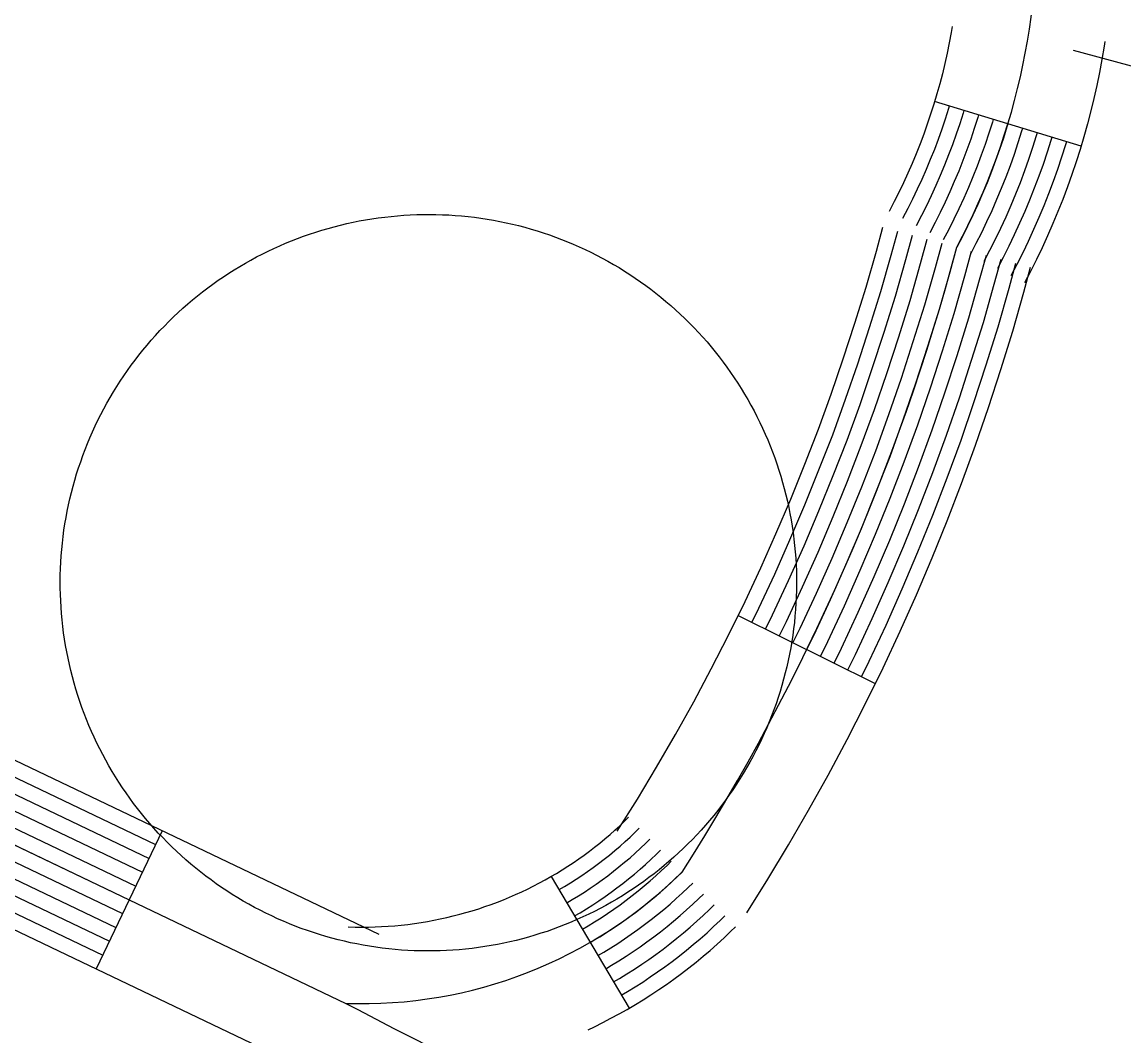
# Model space of a CAD drawing. Extents: x 3568792 to 3606828, y 529143 to 554785.
# Drawn here: x 3574625.3 to 3574841.3, y 545816 to 546014.7 of the extents above; entities that cross this region are included whole.
import ezdxf

# ---------------------------------------------------------------- set-up
doc = ezdxf.new("R2010")
doc.units = 0
doc.layers.add('V-DOMW-TANK', color=7, linetype='Continuous')
doc.layers.add('V-ROAD-CNTR', color=7, linetype='Continuous')

msp = doc.modelspace()

# ---------------------------------------------------------------- linework, layer by layer
at = {"layer": 'V-DOMW-TANK'}
for points in [[(3574671.3, 545968.63), (3574672.42, 545969.21), (3574673.55, 545969.77), (3574674.69, 545970.31), (3574675.84, 545970.83), (3574676.99, 545971.32), (3574678.16, 545971.8), (3574679.33, 545972.26), (3574680.51, 545972.7), (3574681.7, 545973.11), (3574682.89, 545973.51), (3574684.1, 545973.88), (3574685.3, 545974.24), (3574686.52, 545974.57), (3574687.74, 545974.88), (3574688.96, 545975.17), (3574690.2, 545975.44), (3574691.43, 545975.69), (3574692.67, 545975.91), (3574693.91, 545976.12), (3574695.16, 545976.3), (3574696.41, 545976.46), (3574697.66, 545976.59), (3574698.91, 545976.71), (3574700.17, 545976.81), (3574701.42, 545976.88), (3574702.68, 545976.93), (3574703.94, 545976.96), (3574705.2, 545976.97), (3574706.46, 545976.96), (3574707.72, 545976.92), (3574708.98, 545976.86), (3574710.23, 545976.77), (3574711.49, 545976.67), (3574712.74, 545976.55), (3574713.99, 545976.4), (3574715.24, 545976.23), (3574716.48, 545976.04), (3574717.72, 545975.83), (3574718.96, 545975.6), (3574720.19, 545975.34), (3574721.42, 545975.07), (3574722.65, 545974.77), (3574723.86, 545974.45), (3574725.08, 545974.11), (3574726.28, 545973.75), (3574727.48, 545973.36), (3574728.68, 545972.96), (3574729.86, 545972.54), (3574731.04, 545972.09), (3574732.21, 545971.63), (3574733.37, 545971.14), (3574734.52, 545970.64), (3574735.67, 545970.11), (3574736.8, 545969.56), (3574737.93, 545969), (3574739.04, 545968.41), (3574740.15, 545967.81), (3574741.24, 545967.19), (3574742.33, 545966.54), (3574743.4, 545965.88), (3574744.45, 545965.2), (3574745.5, 545964.5), (3574746.54, 545963.79), (3574747.56, 545963.05), (3574748.57, 545962.3), (3574749.57, 545961.53), (3574750.55, 545960.74), (3574751.52, 545959.94), (3574752.47, 545959.12), (3574753.41, 545958.28), (3574754.34, 545957.43), (3574755.25, 545956.56), (3574756.15, 545955.67), (3574757.02, 545954.77), (3574757.89, 545953.85), (3574758.74, 545952.92), (3574759.57, 545951.98), (3574760.38, 545951.02), (3574761.18, 545950.04), (3574761.96, 545949.05), (3574762.73, 545948.05), (3574763.47, 545947.04), (3574764.2, 545946.01), (3574764.91, 545944.97), (3574765.6, 545943.92), (3574766.27, 545942.85), (3574766.93, 545941.78), (3574767.56, 545940.69), (3574768.18, 545939.59), (3574768.78, 545938.48), (3574769.35, 545937.37), (3574769.91, 545936.24), (3574770.45, 545935.1), (3574770.97, 545933.95), (3574771.47, 545932.8), (3574771.95, 545931.63), (3574772.4, 545930.46), (3574772.84, 545929.28), (3574773.25, 545928.09), (3574773.65, 545926.89)], [(3574647.96, 545860.59), (3574647.21, 545861.59), (3574646.46, 545862.61), (3574645.73, 545863.63), (3574645.02, 545864.67), (3574644.33, 545865.73), (3574643.66, 545866.79), (3574643, 545867.87), (3574642.37, 545868.95), (3574641.75, 545870.05), (3574641.15, 545871.16), (3574640.58, 545872.28), (3574640.02, 545873.41), (3574639.48, 545874.55), (3574638.96, 545875.69), (3574638.46, 545876.85), (3574637.98, 545878.02), (3574637.53, 545879.19), (3574637.09, 545880.37), (3574636.67, 545881.56), (3574636.27, 545882.75), (3574635.9, 545883.95), (3574635.55, 545885.16), (3574635.22, 545886.38), (3574634.9, 545887.6), (3574634.61, 545888.82), (3574634.35, 545890.05), (3574634.1, 545891.29), (3574633.88, 545892.53), (3574633.67, 545893.77), (3574633.49, 545895.02), (3574633.33, 545896.27), (3574633.19, 545897.52), (3574633.07, 545898.77), (3574632.98, 545900.03), (3574632.91, 545901.28), (3574632.85, 545902.54), (3574632.83, 545903.8), (3574632.82, 545905.06), (3574632.83, 545906.32), (3574632.87, 545907.58), (3574632.93, 545908.83), (3574633.01, 545910.09), (3574633.11, 545911.34), (3574633.24, 545912.6), (3574633.39, 545913.85), (3574633.55, 545915.1), (3574633.74, 545916.34), (3574633.96, 545917.58), (3574634.19, 545918.82), (3574634.44, 545920.05), (3574634.72, 545921.28), (3574635.02, 545922.5), (3574635.34, 545923.72), (3574635.68, 545924.94), (3574636.04, 545926.14), (3574636.42, 545927.34), (3574636.83, 545928.53), (3574637.25, 545929.72), (3574637.69, 545930.9), (3574638.16, 545932.07), (3574638.65, 545933.23), (3574639.15, 545934.38), (3574639.68, 545935.53), (3574640.22, 545936.66), (3574640.79, 545937.79), (3574641.38, 545938.9), (3574641.98, 545940.01), (3574642.6, 545941.1), (3574643.24, 545942.19), (3574643.91, 545943.25), (3574644.59, 545944.31), (3574645.28, 545945.36), (3574646, 545946.4), (3574646.74, 545947.42), (3574647.49, 545948.43), (3574648.26, 545949.43), (3574649.04, 545950.41), (3574649.85, 545951.38), (3574650.67, 545952.33), (3574651.51, 545953.27), (3574652.36, 545954.2), (3574653.23, 545955.11), (3574654.12, 545956), (3574655.02, 545956.88), (3574655.93, 545957.75), (3574656.86, 545958.6), (3574657.81, 545959.43), (3574658.77, 545960.24), (3574659.75, 545961.04), (3574660.73, 545961.82), (3574661.73, 545962.58), (3574662.75, 545963.33), (3574663.78, 545964.06), (3574664.82, 545964.77), (3574665.87, 545965.46), (3574666.93, 545966.13), (3574668.01, 545966.79), (3574669.1, 545967.42), (3574670.19, 545968.04), (3574671.3, 545968.63)], [(3574773.65, 545926.89), (3574774.03, 545925.69), (3574774.38, 545924.48), (3574774.71, 545923.27), (3574775.02, 545922.05), (3574775.31, 545920.82), (3574775.58, 545919.59), (3574775.83, 545918.36), (3574776.06, 545917.12), (3574776.26, 545915.88), (3574776.44, 545914.63), (3574776.6, 545913.38), (3574776.74, 545912.13), (3574776.86, 545910.88), (3574776.95, 545909.62), (3574777.02, 545908.36), (3574777.08, 545907.1), (3574777.1, 545905.84), (3574777.11, 545904.59), (3574777.1, 545903.33), (3574777.06, 545902.07), (3574777, 545900.81), (3574776.92, 545899.56), (3574776.81, 545898.3), (3574776.69, 545897.05), (3574776.54, 545895.8), (3574776.38, 545894.55), (3574776.19, 545893.3), (3574775.97, 545892.06), (3574775.74, 545890.82), (3574775.48, 545889.59), (3574775.21, 545888.36), (3574774.91, 545887.14), (3574774.59, 545885.92), (3574774.25, 545884.71), (3574773.89, 545883.5), (3574773.51, 545882.31), (3574773.1, 545881.11), (3574772.68, 545879.93), (3574772.23, 545878.75), (3574771.77, 545877.58), (3574771.28, 545876.42), (3574770.78, 545875.26), (3574770.25, 545874.12), (3574769.71, 545872.98), (3574769.14, 545871.86), (3574768.56, 545870.74), (3574767.95, 545869.64), (3574767.33, 545868.55), (3574766.68, 545867.46), (3574766.02, 545866.39), (3574765.34, 545865.33), (3574764.64, 545864.28), (3574763.93, 545863.25), (3574763.19, 545862.22), (3574762.44, 545861.21), (3574761.67, 545860.22), (3574760.88, 545859.24), (3574760.08, 545858.27), (3574759.26, 545857.32), (3574758.42, 545856.37)], [(3574758.42, 545856.37), (3574757.57, 545855.45), (3574756.7, 545854.54), (3574755.81, 545853.64), (3574754.91, 545852.76), (3574754, 545851.9), (3574753.06, 545851.05), (3574752.12, 545850.22), (3574751.16, 545849.4), (3574750.19, 545848.61), (3574749.2, 545847.82), (3574748.19, 545847.06), (3574747.18, 545846.32), (3574746.15, 545845.59), (3574745.11, 545844.88), (3574744.06, 545844.19), (3574743, 545843.51), (3574741.92, 545842.86), (3574740.83, 545842.22), (3574739.74, 545841.61), (3574738.63, 545841.01), (3574737.51, 545840.43), (3574736.38, 545839.88), (3574735.24, 545839.34), (3574734.09, 545838.82), (3574732.94, 545838.32), (3574731.77, 545837.84), (3574730.6, 545837.39), (3574729.42, 545836.95), (3574728.23, 545836.53), (3574727.03, 545836.14), (3574725.83, 545835.76), (3574724.62, 545835.41), (3574723.41, 545835.07), (3574722.19, 545834.76), (3574720.96, 545834.47), (3574719.73, 545834.2), (3574718.5, 545833.96), (3574717.26, 545833.73), (3574716.02, 545833.53), (3574714.77, 545833.35), (3574713.52, 545833.19), (3574712.27, 545833.05), (3574711.02, 545832.93), (3574709.76, 545832.84), (3574708.51, 545832.76), (3574707.25, 545832.71), (3574705.99, 545832.69), (3574704.73, 545832.68), (3574703.47, 545832.69), (3574702.21, 545832.73), (3574700.95, 545832.79), (3574699.7, 545832.87), (3574698.44, 545832.97), (3574697.19, 545833.1), (3574695.94, 545833.24), (3574694.69, 545833.41), (3574693.45, 545833.6), (3574692.2, 545833.81), (3574690.97, 545834.05), (3574689.73, 545834.3), (3574688.5, 545834.58), (3574687.28, 545834.88), (3574686.06, 545835.2), (3574684.85, 545835.54), (3574683.65, 545835.9), (3574682.45, 545836.28), (3574681.25, 545836.68), (3574680.07, 545837.11), (3574678.89, 545837.55), (3574677.72, 545838.02), (3574676.56, 545838.51), (3574675.41, 545839.01), (3574674.26, 545839.54), (3574673.13, 545840.08), (3574672, 545840.65), (3574670.89, 545841.23), (3574669.78, 545841.84), (3574668.69, 545842.46), (3574667.6, 545843.1), (3574666.53, 545843.76), (3574665.47, 545844.44), (3574664.43, 545845.14), (3574663.39, 545845.86), (3574662.37, 545846.59), (3574661.36, 545847.35), (3574660.36, 545848.12), (3574659.38, 545848.9), (3574658.41, 545849.71), (3574657.46, 545850.53), (3574656.52, 545851.36), (3574655.59, 545852.22), (3574654.68, 545853.09), (3574653.78, 545853.98), (3574652.9, 545854.88), (3574652.04, 545855.79), (3574651.19, 545856.72), (3574650.36, 545857.67), (3574649.55, 545858.63), (3574648.75, 545859.6), (3574647.96, 545860.59)]]:
    msp.add_lwpolyline(points, dxfattribs=at)
at = {"layer": 'V-ROAD-CNTR'}
for p, q in [((3574832.87, 545990.34), (3574804.17, 545999.06)), ((3574765.66, 545898.38), (3574792.55, 545885.06)), ((3574652.81, 545856.24), (3574639.87, 545829.17)), ((3574729.05, 545847.29), (3574744.29, 545821.45))]:
    msp.add_line(p, q, dxfattribs=at)
for points in [[(3574807.63, 546013.76), (3574807.43, 546012.6), (3574807.05, 546010.58), (3574806.64, 546008.56), (3574806.18, 546006.55), (3574805.69, 546004.5), (3574805.17, 546002.52), (3574804.63, 546000.57), (3574804.03, 545998.59), (3574803.39, 545996.59), (3574802.73, 545994.63), (3574802.04, 545992.68), (3574801.33, 545990.79), (3574800.56, 545988.87), (3574799.75, 545986.92), (3574798.94, 545985.07), (3574798.07, 545983.18), (3574797.16, 545981.28), (3574796.26, 545979.47), (3574795.25, 545977.56)], [(3574837.54, 546010.85), (3574837.4, 546009.9), (3574836.97, 546007.32), (3574836.49, 546004.78), (3574835.96, 546002.22), (3574835.39, 545999.7), (3574834.79, 545997.23), (3574834.14, 545994.72), (3574833.43, 545992.17), (3574832.68, 545989.71), (3574831.91, 545987.28), (3574831.08, 545984.82), (3574830.22, 545982.39), (3574829.29, 545979.92), (3574828.33, 545977.52), (3574827.36, 545975.18), (3574826.31, 545972.77), (3574825.22, 545970.41), (3574824.12, 545968.13), (3574822.95, 545965.78), (3574821.78, 545963.56)], [(3574831.31, 546009.13), (3574909.7, 545988.02)], [(3574807.04, 545998.2), (3574806.89, 545997.71), (3574806.25, 545995.66), (3574805.57, 545993.65), (3574804.86, 545991.65), (3574804.13, 545989.71), (3574803.33, 545987.73), (3574802.51, 545985.75), (3574801.68, 545983.84), (3574800.78, 545981.91), (3574799.86, 545979.96), (3574798.93, 545978.1), (3574797.9, 545976.16)], [(3574809.91, 545997.32), (3574809.76, 545996.82), (3574809.1, 545994.73), (3574808.4, 545992.66), (3574807.68, 545990.62), (3574806.92, 545988.62), (3574806.11, 545986.6), (3574805.27, 545984.58), (3574804.42, 545982.61), (3574803.5, 545980.63), (3574802.55, 545978.65), (3574801.6, 545976.73), (3574800.56, 545974.76)], [(3574812.78, 545996.45), (3574812.62, 545995.93), (3574811.95, 545993.8), (3574811.24, 545991.68), (3574810.5, 545989.59), (3574809.72, 545987.53), (3574808.89, 545985.46), (3574808.03, 545983.4), (3574807.15, 545981.38), (3574806.21, 545979.35), (3574805.25, 545977.33), (3574804.27, 545975.37), (3574803.21, 545973.36)], [(3574815.65, 545995.57), (3574815.49, 545995.04), (3574814.8, 545992.87), (3574814.07, 545990.7), (3574813.31, 545988.56), (3574812.52, 545986.44), (3574811.67, 545984.33), (3574810.79, 545982.23), (3574809.89, 545980.15), (3574808.93, 545978.08), (3574807.95, 545976.02), (3574806.94, 545974), (3574805.86, 545971.96)], [(3574818.52, 545994.7), (3574818.35, 545994.15), (3574817.65, 545991.94), (3574816.91, 545989.72), (3574816.13, 545987.54), (3574815.31, 545985.36), (3574814.44, 545983.19), (3574813.55, 545981.05), (3574812.62, 545978.92), (3574811.64, 545976.8), (3574810.64, 545974.7), (3574809.61, 545972.63), (3574808.52, 545970.56)], [(3574821.39, 545993.82), (3574821.22, 545993.26), (3574820.51, 545991.01), (3574819.74, 545988.74), (3574818.95, 545986.51), (3574818.11, 545984.27), (3574817.22, 545982.06), (3574816.32, 545979.88), (3574815.36, 545977.69), (3574814.36, 545975.52), (3574813.34, 545973.39), (3574812.28, 545971.26), (3574811.17, 545969.16)], [(3574824.26, 545992.95), (3574824.08, 545992.37), (3574823.36, 545990.07), (3574822.58, 545987.76), (3574821.77, 545985.48), (3574820.91, 545983.18), (3574820, 545980.92), (3574819.08, 545978.7), (3574818.1, 545976.46), (3574817.07, 545974.24), (3574816.03, 545972.07), (3574814.95, 545969.89), (3574813.82, 545967.76)], [(3574827.13, 545992.07), (3574826.95, 545991.48), (3574826.21, 545989.14), (3574825.41, 545986.78), (3574824.59, 545984.45), (3574823.7, 545982.1), (3574822.77, 545979.79), (3574821.84, 545977.53), (3574820.83, 545975.23), (3574819.79, 545972.97), (3574818.73, 545970.76), (3574817.61, 545968.52), (3574816.48, 545966.36)], [(3574830, 545991.2), (3574829.81, 545990.59), (3574829.06, 545988.21), (3574828.25, 545985.8), (3574827.4, 545983.42), (3574826.5, 545981.01), (3574825.55, 545978.65), (3574824.6, 545976.36), (3574823.57, 545974), (3574822.5, 545971.69), (3574821.43, 545969.44), (3574820.28, 545967.15), (3574819.13, 545964.96)], [(3574741.98, 545856.13), (3574745.95, 545862.44), (3574749.7, 545868.68), (3574753.38, 545875.08), (3574756.99, 545881.51), (3574760.41, 545887.96), (3574763.75, 545894.52), (3574767.02, 545901.12), (3574770.1, 545907.74), (3574773.08, 545914.43), (3574775.97, 545921.22), (3574778.72, 545928.04), (3574781.39, 545934.88), (3574783.9, 545941.76), (3574786.27, 545948.67), (3574788.55, 545955.7), (3574790.73, 545962.7), (3574792.76, 545969.78), (3574794.04, 545974.5)], [(3574768.35, 545897.04), (3574769.73, 545899.82), (3574772.83, 545906.49), (3574775.83, 545913.23), (3574778.74, 545920.07), (3574781.51, 545926.93), (3574784.2, 545933.82), (3574786.73, 545940.75), (3574789.12, 545947.72), (3574791.41, 545954.79), (3574793.6, 545961.84), (3574795.65, 545968.97), (3574796.94, 545973.71)], [(3574771.04, 545895.71), (3574772.43, 545898.52), (3574775.56, 545905.25), (3574778.58, 545912.03), (3574781.51, 545918.92), (3574784.3, 545925.82), (3574787.01, 545932.76), (3574789.56, 545939.75), (3574791.96, 545946.77), (3574794.27, 545953.88), (3574796.48, 545960.98), (3574798.54, 545968.17), (3574799.83, 545972.93)], [(3574773.73, 545894.38), (3574775.13, 545897.23), (3574778.3, 545904), (3574781.33, 545910.84), (3574784.29, 545917.77), (3574787.09, 545924.72), (3574789.81, 545931.7), (3574792.39, 545938.75), (3574794.81, 545945.82), (3574797.13, 545952.97), (3574799.35, 545960.12), (3574801.43, 545967.36), (3574802.73, 545972.14)], [(3574776.41, 545893.05), (3574777.84, 545895.93), (3574781.03, 545902.76), (3574784.08, 545909.64), (3574787.06, 545916.62), (3574789.88, 545923.61), (3574792.62, 545930.64), (3574795.21, 545937.75), (3574797.66, 545944.87), (3574799.99, 545952.06), (3574802.23, 545959.26), (3574804.32, 545966.55), (3574805.62, 545971.35)], [(3574779.1, 545891.72), (3574780.54, 545894.63), (3574783.76, 545901.52), (3574786.84, 545908.44), (3574789.83, 545915.47), (3574792.66, 545922.5), (3574795.43, 545929.58), (3574798.04, 545936.75), (3574800.5, 545943.92), (3574802.85, 545951.16), (3574805.1, 545958.4), (3574807.21, 545965.74), (3574808.52, 545970.56)], [(3574781.79, 545890.39), (3574783.25, 545893.33), (3574786.49, 545900.27), (3574789.59, 545907.25), (3574792.6, 545914.33), (3574795.45, 545921.4), (3574798.23, 545928.52), (3574800.87, 545935.75), (3574803.35, 545942.97), (3574805.71, 545950.25), (3574807.98, 545957.54), (3574810.1, 545964.94), (3574811.41, 545969.77)], [(3574784.48, 545889.06), (3574785.95, 545892.03), (3574789.22, 545899.03), (3574792.34, 545906.05), (3574795.37, 545913.18), (3574798.24, 545920.29), (3574801.04, 545927.46), (3574803.7, 545934.75), (3574806.19, 545942.02), (3574808.57, 545949.34), (3574810.85, 545956.69), (3574812.99, 545964.13), (3574814.31, 545968.99)], [(3574767.35, 545840.13), (3574771.51, 545846.72), (3574775.57, 545853.49), (3574779.46, 545860.25), (3574783.32, 545867.13), (3574787.03, 545874.12), (3574790.56, 545881.06), (3574794.06, 545888.13), (3574797.41, 545895.3), (3574800.59, 545902.46), (3574803.69, 545909.73), (3574806.61, 545916.97), (3574809.46, 545924.28), (3574812.18, 545931.75), (3574814.73, 545939.17), (3574817.15, 545946.62), (3574819.47, 545954.11), (3574821.65, 545961.71), (3574822.99, 545966.62)], [(3574787.17, 545887.73), (3574788.65, 545890.73), (3574791.95, 545897.79), (3574795.09, 545904.85), (3574798.14, 545912.03), (3574801.03, 545919.18), (3574803.85, 545926.4), (3574806.53, 545933.75), (3574809.04, 545941.07), (3574811.43, 545948.43), (3574813.73, 545955.83), (3574815.87, 545963.32), (3574817.2, 545968.2)], [(3574789.86, 545886.39), (3574791.36, 545889.43), (3574794.68, 545896.54), (3574797.84, 545903.65), (3574800.91, 545910.88), (3574803.82, 545918.08), (3574806.65, 545925.34), (3574809.36, 545932.75), (3574811.88, 545940.12), (3574814.29, 545947.52), (3574816.6, 545954.97), (3574818.76, 545962.52), (3574820.1, 545967.41)], [(3574506.6, 545926.12), (3574695.26, 545835.95)], [(3574488.45, 545918.17), (3574688.79, 545822.42)], [(3574538.73, 545907.43), (3574651.51, 545853.53)], [(3574537.44, 545904.73), (3574650.22, 545850.83)], [(3574536.15, 545902.02), (3574648.93, 545848.12)], [(3574534.85, 545899.31), (3574647.63, 545845.41)], [(3574497.79, 545897.08), (3574682.33, 545808.89)], [(3574533.56, 545896.61), (3574646.34, 545842.71)], [(3574532.26, 545893.9), (3574645.05, 545840)], [(3574530.97, 545891.19), (3574643.75, 545837.29)], [(3574529.68, 545888.49), (3574642.46, 545834.59)], [(3574528.38, 545885.78), (3574641.17, 545831.88)], [(3574689.25, 545837.41), (3574690.63, 545837.37), (3574691.88, 545837.36), (3574693.22, 545837.37), (3574694.52, 545837.4), (3574695.77, 545837.46), (3574697.11, 545837.54), (3574698.41, 545837.64), (3574699.64, 545837.75), (3574700.93, 545837.9), (3574702.22, 545838.07), (3574703.53, 545838.27), (3574704.81, 545838.47), (3574706.04, 545838.7), (3574707.29, 545838.96), (3574708.59, 545839.25), (3574709.85, 545839.54), (3574711.1, 545839.87), (3574712.33, 545840.21), (3574713.57, 545840.57), (3574714.83, 545840.97), (3574716.05, 545841.37), (3574717.24, 545841.79), (3574718.48, 545842.26), (3574719.67, 545842.72), (3574720.86, 545843.22), (3574722.07, 545843.74), (3574723.26, 545844.28), (3574724.4, 545844.82), (3574725.52, 545845.38), (3574726.72, 545846), (3574727.86, 545846.62), (3574728.97, 545847.24), (3574730.06, 545847.89), (3574731.21, 545848.59), (3574732.29, 545849.27), (3574733.32, 545849.96), (3574734.43, 545850.72), (3574735.5, 545851.48), (3574736.51, 545852.22), (3574737.54, 545853.02), (3574738.55, 545853.81), (3574739.56, 545854.65), (3574740.56, 545855.5), (3574741.5, 545856.33), (3574742.46, 545857.21), (3574743.41, 545858.11), (3574744.19, 545858.87)], [(3574730.58, 545844.71), (3574731.61, 545845.32), (3574732.79, 545846.04), (3574733.92, 545846.75), (3574735.01, 545847.48), (3574736.15, 545848.26), (3574737.26, 545849.05), (3574738.31, 545849.82), (3574739.39, 545850.65), (3574740.44, 545851.48), (3574741.48, 545852.35), (3574742.52, 545853.22), (3574743.51, 545854.1), (3574744.5, 545855.01), (3574745.49, 545855.95), (3574746.29, 545856.72)], [(3574732.1, 545842.13), (3574733.15, 545842.75), (3574734.37, 545843.49), (3574735.55, 545844.23), (3574736.69, 545844.99), (3574737.86, 545845.8), (3574739.02, 545846.62), (3574740.12, 545847.43), (3574741.23, 545848.29), (3574742.32, 545849.15), (3574743.41, 545850.05), (3574744.48, 545850.95), (3574745.52, 545851.87), (3574746.55, 545852.81), (3574747.57, 545853.78), (3574748.38, 545854.57)], [(3574733.62, 545839.54), (3574734.7, 545840.17), (3574735.96, 545840.95), (3574737.18, 545841.71), (3574738.37, 545842.51), (3574739.58, 545843.34), (3574740.77, 545844.18), (3574741.92, 545845.03), (3574743.08, 545845.92), (3574744.21, 545846.82), (3574745.33, 545847.75), (3574746.45, 545848.68), (3574747.52, 545849.64), (3574748.59, 545850.62), (3574749.65, 545851.62), (3574750.48, 545852.43)], [(3574735.15, 545836.96), (3574736.25, 545837.6), (3574737.54, 545838.4), (3574738.81, 545839.19), (3574740.05, 545840.02), (3574741.3, 545840.88), (3574742.53, 545841.75), (3574743.73, 545842.63), (3574744.92, 545843.56), (3574746.1, 545844.48), (3574747.26, 545845.45), (3574748.41, 545846.41), (3574749.53, 545847.41), (3574750.64, 545848.42), (3574751.73, 545849.46), (3574752.57, 545850.28)], [(3574736.67, 545834.37), (3574737.79, 545835.03), (3574739.12, 545835.85), (3574740.44, 545836.68), (3574741.73, 545837.54), (3574743.01, 545838.42), (3574744.28, 545839.32), (3574745.53, 545840.24), (3574746.77, 545841.19), (3574747.99, 545842.15), (3574749.18, 545843.14), (3574750.37, 545844.14), (3574751.54, 545845.18), (3574752.68, 545846.23), (3574753.81, 545847.29), (3574754.67, 545848.13)], [(3574738.19, 545831.79), (3574739.34, 545832.46), (3574740.71, 545833.3), (3574742.07, 545834.16), (3574743.42, 545835.05), (3574744.73, 545835.96), (3574746.04, 545836.89), (3574747.34, 545837.84), (3574748.61, 545838.82), (3574749.88, 545839.82), (3574751.11, 545840.84), (3574752.33, 545841.87), (3574753.55, 545842.95), (3574754.73, 545844.03), (3574755.89, 545845.13), (3574756.76, 545845.98)], [(3574739.72, 545829.2), (3574740.88, 545829.89), (3574742.29, 545830.75), (3574743.7, 545831.64), (3574745.1, 545832.57), (3574746.45, 545833.5), (3574747.8, 545834.45), (3574749.14, 545835.44), (3574750.46, 545836.46), (3574751.76, 545837.49), (3574753.03, 545838.54), (3574754.29, 545839.6), (3574755.55, 545840.72), (3574756.77, 545841.84), (3574757.96, 545842.97), (3574758.86, 545843.84)], [(3574741.24, 545826.62), (3574742.43, 545827.32), (3574743.87, 545828.2), (3574745.33, 545829.12), (3574746.78, 545830.09), (3574748.16, 545831.04), (3574749.55, 545832.02), (3574750.95, 545833.05), (3574752.3, 545834.09), (3574753.65, 545835.16), (3574754.96, 545836.24), (3574756.25, 545837.33), (3574757.56, 545838.49), (3574758.82, 545839.64), (3574760.04, 545840.8), (3574760.95, 545841.69)], [(3574742.76, 545824.03), (3574743.98, 545824.75), (3574745.46, 545825.66), (3574746.96, 545826.6), (3574748.46, 545827.6), (3574749.88, 545828.58), (3574751.31, 545829.59), (3574752.75, 545830.65), (3574754.15, 545831.73), (3574755.54, 545832.83), (3574756.88, 545833.94), (3574758.21, 545835.06), (3574759.57, 545836.26), (3574760.86, 545837.45), (3574762.12, 545838.64), (3574763.05, 545839.54)], [(3574736.25, 545817.24), (3574737.53, 545817.84), (3574739.18, 545818.67), (3574740.75, 545819.49), (3574742.33, 545820.34), (3574743.94, 545821.25), (3574745.53, 545822.18), (3574747.04, 545823.11), (3574748.59, 545824.08), (3574750.14, 545825.12), (3574751.6, 545826.12), (3574753.06, 545827.16), (3574754.56, 545828.25), (3574755.99, 545829.36), (3574757.43, 545830.5), (3574758.81, 545831.64), (3574760.18, 545832.79), (3574761.58, 545834.03), (3574762.9, 545835.25), (3574764.2, 545836.48), (3574765.14, 545837.39)]]:
    msp.add_lwpolyline(points, dxfattribs=at)
for centre, radius, start, end in [((3574690.96, 546033.45), 133.32, 331.8546, 4.5903), ((3574387.49, 546082.69), 435.71, 327.4284, 345.0867), ((3574692, 545911.44), 89.08, 267.9373, 314.7059), ((3575110.41, 546619.24), 901.49, 242.1156, 252.86492)]:
    msp.add_arc(centre, radius, start, end, dxfattribs=at)

doc.saveas('drawing.dxf')
